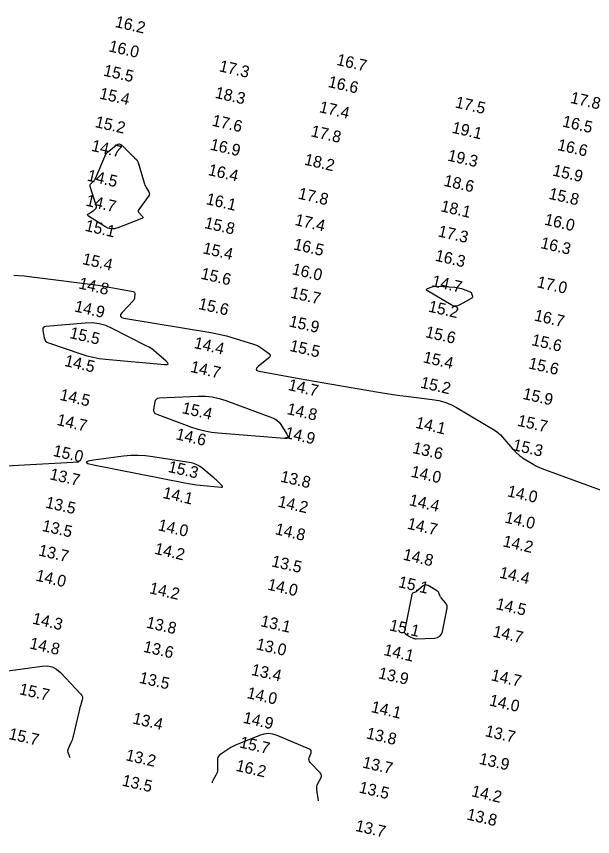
# Model space of a CAD drawing. Extents: x 988130 to 1132882, y 654656 to 841453.
# Drawn here: x 1035519.3 to 1035767, y 811775.1 to 812127.5 of the extents above; entities that cross this region are included whole.
import ezdxf

# ---------------------------------------------------------------- set-up
doc = ezdxf.new("R2010")
doc.units = 0
doc.layers.add('V-TOPO-MAJR', color=7, linetype='Continuous')
doc.layers.add('V-TOPO-SOUN', color=7, linetype='Continuous')

msp = doc.modelspace()

# ---------------------------------------------------------------- linework, layer by layer
at = {"layer": 'V-TOPO-MAJR'}
for points in [[(1035558.15, 812068.8), (1035558.26, 812068.92), (1035558.38, 812069.03), (1035562.24, 812072.18), (1035562.92, 812072.59), (1035563.58, 812072.7), (1035564.23, 812072.52), (1035564.86, 812072.04), (1035569.15, 812067.72), (1035569.39, 812067.48), (1035569.62, 812067.24), (1035569.86, 812067), (1035570.1, 812066.76), (1035571.05, 812065.81), (1035571.27, 812065.56), (1035571.45, 812065.29), (1035571.6, 812065), (1035571.71, 812064.69), (1035574.21, 812056.06), (1035574.38, 812055.53), (1035574.59, 812055.02), (1035574.82, 812054.53), (1035575.09, 812054.05), (1035576.24, 812052.15), (1035576.45, 812051.68), (1035576.5, 812051.22), (1035576.4, 812050.76), (1035576.15, 812050.31), (1035571.92, 812044.55), (1035571.71, 812044.15), (1035571.66, 812043.78), (1035571.77, 812043.41), (1035572.04, 812043.06), (1035573.46, 812041.68), (1035573.71, 812041.36), (1035573.76, 812041.08), (1035573.61, 812040.83), (1035573.25, 812040.64), (1035562.88, 812036.63), (1035561.45, 812036.24), (1035560.06, 812036.21), (1035558.71, 812036.52), (1035557.39, 812037.19), (1035550.36, 812041.72), (1035550.06, 812041.97), (1035549.97, 812042.22), (1035550.07, 812042.47), (1035550.37, 812042.71), (1035552.41, 812043.96), (1035552.58, 812044.07), (1035552.75, 812044.2), (1035552.9, 812044.35), (1035553.04, 812044.5), (1035553.58, 812045.15), (1035553.7, 812045.32), (1035553.76, 812045.49), (1035553.77, 812045.68), (1035553.73, 812045.88), (1035551.09, 812054.46), (1035551.03, 812054.8), (1035551.06, 812055.11), (1035551.19, 812055.39), (1035551.41, 812055.65), (1035552.47, 812056.64), (1035552.72, 812056.9), (1035552.94, 812057.18), (1035553.13, 812057.48), (1035553.29, 812057.81), (1035557.34, 812067.36), (1035557.41, 812067.51), (1035557.48, 812067.66), (1035557.56, 812067.81), (1035557.64, 812067.95), (1035557.96, 812068.53), (1035558.05, 812068.67)], [(1035714.74, 812008.86), (1035714.9, 812008.65), (1035715.01, 812008.4), (1035715.37, 812007.33), (1035715.41, 812007.07), (1035715.38, 812006.85), (1035715.26, 812006.66), (1035715.05, 812006.5), (1035709.93, 812003.54), (1035708.99, 812003.13), (1035708.06, 812003), (1035707.12, 812003.14), (1035706.19, 812003.56), (1035695.98, 812009.65), (1035695.65, 812009.9), (1035695.55, 812010.14), (1035695.69, 812010.36), (1035696.07, 812010.55), (1035698.05, 812011.27), (1035698.55, 812011.43), (1035699.06, 812011.53), (1035699.57, 812011.58), (1035700.1, 812011.57), (1035707.71, 812011.14), (1035708.45, 812011.07), (1035709.18, 812010.94), (1035709.91, 812010.76), (1035710.61, 812010.53), (1035714.3, 812009.14), (1035714.55, 812009.02)], [(1035531.88, 811988.01), (1035532.41, 811987.55), (1035533.1, 811987.22), (1035547.05, 811982.48), (1035549.64, 811981.68), (1035552.27, 811981.04), (1035554.93, 811980.55), (1035557.63, 811980.22), (1035583.04, 811977.87), (1035584.09, 811977.87), (1035584.55, 811978.13), (1035584.42, 811978.64), (1035583.7, 811979.41), (1035579.63, 811982.99), (1035578.59, 811983.84), (1035577.5, 811984.63), (1035576.36, 811985.35), (1035575.18, 811986), (1035560.53, 811993.45), (1035557.74, 811994.64), (1035554.87, 811995.42), (1035551.92, 811995.77), (1035548.89, 811995.7), (1035532.04, 811994.21), (1035531.36, 811994.05), (1035530.91, 811993.7), (1035530.7, 811993.18), (1035530.72, 811992.48), (1035531.29, 811989.32), (1035531.51, 811988.6)], [(1035578.69, 811957.25), (1035578.47, 811957.87), (1035578.47, 811958.61), (1035578.92, 811961.85), (1035579.12, 811962.57), (1035579.5, 811963.09), (1035580.05, 811963.41), (1035580.78, 811963.55), (1035597.52, 811964.3), (1035600.56, 811964.29), (1035603.55, 811963.98), (1035606.5, 811963.36), (1035609.4, 811962.45), (1035629.35, 811955.05), (1035630.44, 811954.54), (1035631.4, 811953.89), (1035632.25, 811953.09), (1035632.97, 811952.13), (1035635.62, 811948.02), (1035636.05, 811947.13), (1035636.01, 811946.52), (1035635.49, 811946.19), (1035634.51, 811946.15), (1035606.12, 811948.38), (1035603.21, 811948.7), (1035600.35, 811949.23), (1035597.53, 811949.95), (1035594.76, 811950.87), (1035579.78, 811956.42), (1035579.12, 811956.77)], [(1035595.04, 811926.49), (1035596.71, 811926.26), (1035598.39, 811926.08), (1035607.33, 811925.23), (1035607.77, 811925.24), (1035607.98, 811925.35), (1035607.94, 811925.59), (1035607.66, 811925.93), (1035606.05, 811927.55), (1035605.65, 811927.95), (1035605.23, 811928.34), (1035604.81, 811928.72), (1035604.37, 811929.09), (1035599.08, 811933.49), (1035598.02, 811934.27), (1035596.88, 811934.88), (1035595.67, 811935.34), (1035594.39, 811935.63), (1035578.03, 811938.27), (1035574.86, 811938.67), (1035571.69, 811938.83), (1035568.51, 811938.77), (1035565.33, 811938.49), (1035552.55, 811936.88), (1035550.15, 811936.44), (1035549.34, 811935.96), (1035550.12, 811935.42), (1035552.48, 811934.82), (1035591.72, 811927.06), (1035593.38, 811926.75)], [(1035687.97, 811861.24), (1035688.24, 811861.09), (1035688.52, 811860.95), (1035689.85, 811860.35), (1035690.17, 811860.22), (1035690.49, 811860.14), (1035690.83, 811860.09), (1035691.17, 811860.08), (1035699, 811860.35), (1035700.28, 811860.57), (1035701.27, 811861.12), (1035701.98, 811862.01), (1035702.41, 811863.23), (1035704.46, 811873.17), (1035704.51, 811873.75), (1035704.44, 811874.3), (1035704.24, 811874.82), (1035703.91, 811875.3), (1035701.9, 811877.67), (1035701.73, 811877.9), (1035701.58, 811878.14), (1035701.45, 811878.39), (1035701.34, 811878.65), (1035700.95, 811879.72), (1035700.83, 811879.98), (1035700.68, 811880.2), (1035700.49, 811880.39), (1035700.26, 811880.56), (1035696.36, 811882.93), (1035695.8, 811883.17), (1035695.25, 811883.23), (1035694.72, 811883.1), (1035694.2, 811882.77), (1035691.49, 811880.53), (1035691.31, 811880.39), (1035691.12, 811880.27), (1035690.92, 811880.16), (1035690.71, 811880.07), (1035689.86, 811879.75), (1035689.66, 811879.65), (1035689.51, 811879.51), (1035689.41, 811879.34), (1035689.34, 811879.14), (1035686.08, 811863.32), (1035686.06, 811863.03), (1035686.11, 811862.77), (1035686.25, 811862.54), (1035686.46, 811862.33), (1035687.45, 811861.58), (1035687.71, 811861.4)]]:
    msp.add_lwpolyline(points, close=True, dxfattribs=at)
for points in [[(1035518.2, 812016.28), (1035520.43, 812016.16), (1035522.65, 812015.99), (1035524.87, 812015.78), (1035527.08, 812015.51), (1035554.53, 812011.95), (1035556.11, 812011.73), (1035557.7, 812011.49), (1035559.28, 812011.22), (1035560.85, 812010.93), (1035569.5, 812009.24), (1035569.85, 812009.12), (1035570.08, 812008.92), (1035570.21, 812008.64), (1035570.24, 812008.28), (1035570.11, 812006.66), (1035570.04, 812006.26), (1035569.92, 812005.9), (1035569.73, 812005.56), (1035569.49, 812005.25), (1035564.75, 812000.2), (1035564.14, 811999.35), (1035564.06, 811998.68), (1035564.53, 811998.19), (1035565.53, 811997.89), (1035603.72, 811991.5), (1035605.7, 811991.14), (1035607.66, 811990.71), (1035609.61, 811990.22), (1035611.54, 811989.67), (1035621.28, 811986.7), (1035622.17, 811986.39), (1035623.01, 811986.02), (1035623.83, 811985.57), (1035624.61, 811985.06), (1035627.66, 811982.86), (1035628.24, 811982.31), (1035628.44, 811981.75), (1035628.26, 811981.19), (1035627.71, 811980.61), (1035623.2, 811977.11), (1035622.49, 811976.4), (1035622.33, 811975.83), (1035622.73, 811975.39), (1035623.69, 811975.1), (1035640.9, 811971.91), (1035644.18, 811971.31), (1035647.47, 811970.72), (1035650.76, 811970.15), (1035654.05, 811969.59), (1035675.77, 811965.93), (1035678.55, 811965.48), (1035681.34, 811965.06), (1035684.12, 811964.67), (1035686.92, 811964.31), (1035698.1, 811962.95), (1035700.84, 811962.47), (1035703.5, 811961.72), (1035706.06, 811960.69), (1035708.53, 811959.39), (1035724.41, 811949.95), (1035725.47, 811949.26), (1035726.47, 811948.49), (1035727.4, 811947.65), (1035728.26, 811946.73), (1035732.62, 811941.7), (1035732.95, 811941.34), (1035733.28, 811940.98), (1035733.62, 811940.64), (1035733.97, 811940.31), (1035735.39, 811939), (1035735.76, 811938.69), (1035736.13, 811938.39), (1035736.52, 811938.1), (1035736.93, 811937.84), (1035741.39, 811935.08), (1035742.29, 811934.56), (1035743.2, 811934.08), (1035744.14, 811933.65), (1035745.1, 811933.27), (1035780.82, 811920.14)], [(1035494.2, 811933.17), (1035546.17, 811936.07)], [(1035499.57, 811844.1), (1035530.41, 811848.33), (1035532.66, 811848.4), (1035534.73, 811847.96), (1035536.62, 811847), (1035538.33, 811845.54), (1035547.09, 811836.25), (1035547.49, 811835.72), (1035547.72, 811835.14), (1035547.77, 811834.53), (1035547.66, 811833.88), (1035546.88, 811831.19), (1035546.68, 811830.52), (1035546.5, 811829.84), (1035546.33, 811829.16), (1035546.16, 811828.48), (1035543.61, 811817.69), (1035543.45, 811817.08), (1035543.26, 811816.48), (1035543.04, 811815.89), (1035542.78, 811815.31), (1035541.61, 811812.8), (1035541.44, 811812.33), (1035541.38, 811811.87), (1035541.41, 811811.39), (1035541.53, 811810.92), (1035542.25, 811809.01)], [(1035649.12, 811790.43), (1035648.45, 811795.25), (1035648.4, 811795.92), (1035648.47, 811796.57), (1035648.64, 811797.2), (1035648.91, 811797.82), (1035650.21, 811800.23), (1035650.44, 811800.82), (1035650.47, 811801.38), (1035650.29, 811801.92), (1035649.92, 811802.43), (1035645.62, 811806.92), (1035645.29, 811807.36), (1035645.11, 811807.83), (1035645.08, 811808.34), (1035645.2, 811808.88), (1035645.99, 811811.11), (1035646.09, 811811.63), (1035646.01, 811812.06), (1035645.74, 811812.41), (1035645.29, 811812.68), (1035631.46, 811818.48), (1035629.56, 811819.08), (1035627.65, 811819.29), (1035625.74, 811819.11), (1035623.83, 811818.54), (1035614.18, 811814.67), (1035613.27, 811814.27), (1035612.38, 811813.84), (1035611.52, 811813.35), (1035610.69, 811812.82), (1035607.17, 811810.45), (1035606.54, 811809.92), (1035606.1, 811809.29), (1035605.84, 811808.57), (1035605.75, 811807.76), (1035605.79, 811803.94), (1035605.75, 811803.27), (1035605.62, 811802.63), (1035605.41, 811802.01), (1035605.1, 811801.42), (1035603.7, 811799.1), (1035603.48, 811798.57), (1035603.51, 811798.16)]]:
    msp.add_lwpolyline(points, dxfattribs=at)

# ---------------------------------------------------------------- texts
at = {"layer": 'V-TOPO-SOUN'}
for s, p in [('16.2 ', (1035561.46, 812123.02)), ('16.0 ', (1035558.75, 812112.55)), ('16.7 ', (1035656.64, 812106.72)), ('17.3 ', (1035606.17, 812103.99)), ('15.5 ', (1035556.45, 812102.11)), ('16.6 ', (1035653.01, 812097.24)), ('15.4 ', (1035554.74, 812092.24)), ('18.3 ', (1035604.42, 812092.58)), ('17.8 ', (1035757.11, 812090.41)), ('17.4 ', (1035649.23, 812086.4)), ('17.5 ', (1035707.63, 812088.43)), ('15.2 ', (1035552.87, 812080)), ('17.6 ', (1035603.11, 812080.6)), ('16.5 ', (1035753.68, 812080.23)), ('17.8 ', (1035645.61, 812076.03)), ('19.1 ', (1035706.22, 812077.57)), ('14.7 ', (1035551.3, 812069.79)), ('16.9 ', (1035602.3, 812070.29)), ('16.6 ', (1035751.53, 812070.16)), ('19.3 ', (1035704.38, 812065.59)), ('18.2 ', (1035642.79, 812063.85)), ('16.4 ', (1035601.46, 812059.39)), ('15.9 ', (1035749.49, 812059.18)), ('14.5 ', (1035549.47, 812056.98)), ('18.6 ', (1035702.73, 812054.77)), ('16.1 ', (1035600.57, 812046.88)), ('17.8 ', (1035640.13, 812049.25)), ('15.8 ', (1035747.84, 812049.18)), ('14.7 ', (1035548.89, 812046.23)), ('18.1 ', (1035701.4, 812043.81)), ('15.8 ', (1035599.89, 812036.63)), ('17.4 ', (1035638.74, 812037.93)), ('16.0 ', (1035746, 812038.08)), ('15.1 ', (1035548.53, 812035.43)), ('17.3 ', (1035700.25, 812033.01)), ('15.4 ', (1035599.14, 812025.75)), ('16.5 ', (1035638.18, 812027.42)), ('16.3 ', (1035744.32, 812027.99)), ('16.3 ', (1035699, 812022.58)), ('15.4 ', (1035547.39, 812021.14)), ('15.6 ', (1035598.29, 812014.82)), ('16.0 ', (1035637.49, 812016.76)), ('14.7 ', (1035697.57, 812011.62)), ('17.0 ', (1035742.75, 812011.19)), ('14.8 ', (1035545.81, 812010.67)), ('15.7 ', (1035636.83, 812006.65)), ('14.9 ', (1035544.01, 812000.78)), ('15.6 ', (1035597.26, 812001.85)), ('15.2 ', (1035696.09, 812000.71)), ('15.9 ', (1035636.21, 811994.33)), ('16.7 ', (1035741.6, 811996.87)), ('15.5 ', (1035541.93, 811989.33)), ('15.6 ', (1035694.82, 811989.72)), ('14.4 ', (1035595.38, 811985.07)), ('15.5 ', (1035636.52, 811983.82)), ('15.6 ', (1035740.45, 811986.31)), ('14.5 ', (1035539.74, 811977.36)), ('15.4 ', (1035693.84, 811978.89)), ('15.6 ', (1035739.13, 811976.3)), ('14.7 ', (1035593.83, 811974.79)), ('14.7 ', (1035635.84, 811967.01)), ('15.2 ', (1035692.7, 811968.02)), ('14.5 ', (1035537.71, 811962.77)), ('15.9 ', (1035736.66, 811963.19)), ('15.4 ', (1035590.21, 811957.08)), ('14.8 ', (1035635.31, 811956.68)), ('14.7 ', (1035536.43, 811952)), ('15.7 ', (1035734.39, 811951.66)), ('14.1 ', (1035690.59, 811950.77)), ('14.6 ', (1035587.58, 811945.83)), ('14.9 ', (1035634.42, 811946.45)), ('15.3 ', (1035732.32, 811941.19)), ('15.0 ', (1035534.8, 811938.69)), ('13.6 ', (1035689.34, 811939.94)), ('15.3 ', (1035584.22, 811931.82)), ('13.7 ', (1035533.36, 811928.64)), ('13.8 ', (1035632.51, 811927.63)), ('14.0 ', (1035688.61, 811929.76)), ('14.1 ', (1035581.97, 811920.63)), ('14.0 ', (1035730.01, 811921.33)), ('13.5 ', (1035531.56, 811916.49)), ('14.2 ', (1035631.42, 811916.88)), ('14.4 ', (1035687.85, 811917.5)), ('14.0 ', (1035728.96, 811910.05)), ('13.5 ', (1035530.08, 811906.47)), ('14.0 ', (1035579.89, 811906.76)), ('14.7 ', (1035687.02, 811907.4)), ('14.8 ', (1035630.22, 811905.05)), ('14.2 ', (1035728.11, 811899.83)), ('13.7 ', (1035528.52, 811895.91)), ('14.2 ', (1035578.43, 811896.62)), ('14.8 ', (1035685.22, 811894.1)), ('13.5 ', (1035628.69, 811891.22)), ('14.0 ', (1035527.39, 811885.1)), ('14.4 ', (1035726.64, 811886.37)), ('14.0 ', (1035626.97, 811881.23)), ('15.1 ', (1035683.17, 811882.3)), ('14.2 ', (1035576.19, 811879.67)), ('14.5 ', (1035725.14, 811872.89)), ('14.3 ', (1035525.92, 811866.63)), ('13.8 ', (1035574.84, 811864.92)), ('13.1 ', (1035623.98, 811865.53)), ('15.1 ', (1035679.35, 811863.74)), ('14.7 ', (1035723.82, 811861.05)), ('14.8 ', (1035524.7, 811855.97)), ('13.6 ', (1035573.59, 811854.51)), ('13.0 ', (1035622.09, 811855.59)), ('14.1 ', (1035676.93, 811853.12)), ('13.4 ', (1035620, 811844.59)), ('13.9 ', (1035674.58, 811843.16)), ('14.7 ', (1035723.06, 811842.27)), ('13.5 ', (1035571.84, 811841.18)), ('15.7 ', (1035520.28, 811836.29)), ('14.0 ', (1035618.11, 811834.65)), ('14.0 ', (1035722.27, 811831.47)), ('14.1 ', (1035671.49, 811828.62)), ('13.4 ', (1035569.02, 811823.72)), ('14.9 ', (1035616.48, 811824.02)), ('13.7 ', (1035720.51, 811818.26)), ('15.7 ', (1035515.73, 811817.05)), ('13.8 ', (1035669.42, 811817.31)), ('15.7 ', (1035614.94, 811813.41)), ('13.2 ', (1035566.01, 811807.92)), ('16.2 ', (1035613.38, 811803.39)), ('13.7 ', (1035667.79, 811804.78)), ('13.9 ', (1035717.9, 811806.36)), ('13.5 ', (1035564.45, 811797.01)), ('13.5 ', (1035666.27, 811794.03)), ('14.2 ', (1035714.62, 811792.44)), ('13.8 ', (1035712.6, 811782.43)), ('13.7 ', (1035664.74, 811777.55))]:
    msp.add_text(s, height=5, rotation=347, dxfattribs=at).set_placement(p)

doc.saveas('drawing.dxf')
